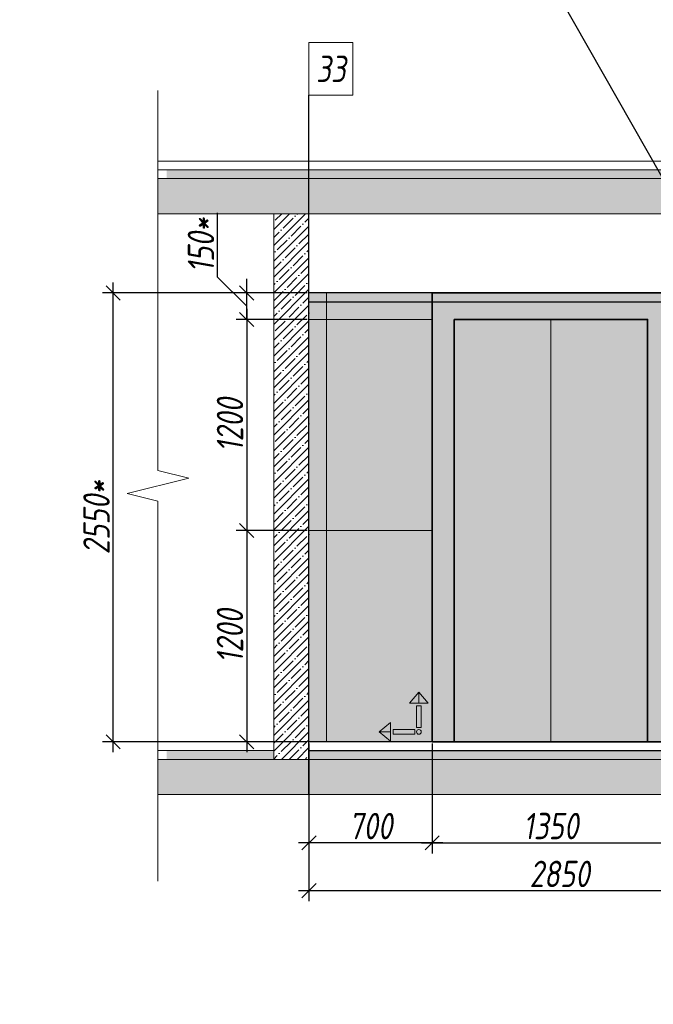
# Model space of a CAD drawing. Header units: millimetres. Extents: x -88210283 to 7466349, y -86687 to 22351.
# Tile 316 of 321: x 225144 to 228746, y 7072 to 12667. Entities that reach past the tile are written whole.
import ezdxf
from ezdxf import colors
from ezdxf.entities.mleader import LeaderData, LeaderLine
from ezdxf.math import Vec2, Vec3

# ---------------------------------------------------------------- set-up
doc = ezdxf.new("R2010")
doc.units = ezdxf.units.MM
doc.linetypes.add('DASHDOT', pattern=[25.4, 12.7, -6.35, 0, -6.35])
doc.layers.get('Defpoints').update_dxf_attribs({"color": 31})
for name, color, linetype, lineweight in [('A-DETL-GENF', 7, 'Continuous', 5), ('dim_pot', 183, 'Continuous', 9), ('Отделка стен', 253, 'Continuous', 0)]:
    doc.layers.add(name, color=color, linetype=linetype, lineweight=lineweight)
doc.layers.add('dim_razv', color=7, linetype='DASHDOT', lineweight=9, true_color=0x285228)
doc.layers.add('pol', color=7, linetype='Continuous', lineweight=15, true_color=0x55666d)
doc.styles.add('fl_iso paper', font='isocpeur.ttf', dxfattribs={"width": 0.8, "oblique": 10})
doc.styles.add('In tre', font='isocpeur.ttf', dxfattribs={"width": 0.8, "oblique": 10})
doc.dimstyles.new('In tre 1_50', dxfattribs={"dimtxt": 150, "dimasz": 80, "dimexe": 60, "dimexo": 10, "dimgap": 20, "dimtad": 1, "dimdec": 0, "dimrnd": 5, "dimzin": 0, "dimdsep": 46, "dimtxsty": 'fl_iso paper', "dimblk": 'OBLIQUE', "dimcen": 0, "dimdle": 60, "dimadec": 0, "dimazin": 0, "dimtfac": 1, "dimtdec": 0, "dimtofl": 0, "dimtmove": 1, "dimatfit": 1, "dimfxl": 40, "dimtolj": 1, "dimtzin": 0, "dimarcsym": 1})

# ---------------------------------------------------------------- blocks, each defined once
blk = doc.blocks.new('*U40')
at = {"color": 0, "linetype": 'ByBlock', "lineweight": -2}
for p, q in [((0, 0), (-6, 0)), ((80.34, 0), (0, 0)), ((167.69, 0), (87.34, 0)), ((167.69, 0), (173.69, 0))]:
    blk.add_line(p, q, dxfattribs=at)
blk.add_lwpolyline([(87.34, 0), (85.59, -7), (82.09, 7), (80.34, 0)], dxfattribs=at)
blk = doc.blocks.new('_Oblique')
at = {"color": 0, "linetype": 'ByBlock', "lineweight": -2}
blk.add_line((-0.5, -0.5), (0.5, 0.5), dxfattribs=at)
blk = doc.blocks.new('*D232')
at = {"layer": 'Defpoints', "color": 0, "linetype": 'ByBlock', "lineweight": 13, "transparency": 16777216}
for p in [(226788.5, 8264), (229638.5, 8264), (229638.5, 7717.8)]:
    blk.add_point(p, dxfattribs=at)
at = {"layer": 'dim_razv', "color": 0, "linetype": 'ByBlock', "lineweight": -2, "transparency": 16777216}
for p, q in [((226788.5, 8254), (226788.5, 7657.8)), ((229638.5, 8254), (229638.5, 7657.8)), ((226728.5, 7717.8), (229698.5, 7717.8))]:
    blk.add_line(p, q, dxfattribs=at)
at = {"layer": 'dim_razv', "color": 0, "linetype": 'ByBlock', "lineweight": -2, "transparency": 16777216, "xscale": 80, "yscale": 80, "zscale": 80, "rotation": 180}
blk.add_blockref('_Oblique', (226788.5, 7717.8), dxfattribs=at)
at = {"layer": 'dim_razv', "color": 0, "linetype": 'ByBlock', "lineweight": -2, "transparency": 16777216, "xscale": 80, "yscale": 80, "zscale": 80}
blk.add_blockref('_Oblique', (229638.5, 7717.8), dxfattribs=at)
at = {"layer": 'dim_razv', "color": 0, "linetype": 'ByBlock', "transparency": 16777216, "insert": (228213.5, 7812.8), "char_height": 150, "attachment_point": 5, "style": 'fl_iso paper'}
blk.add_mtext('\\A1;2850', dxfattribs=at)
blk = doc.blocks.new('1')
at = {"layer": 'pol', "linetype": 'ByBlock'}
h = blk.add_hatch(color=1, dxfattribs=at)
h.paths.add_polyline_path([(35776.4, 73135.4), (35803.1, 73135.4), (35803.1, 73259), (35776.4, 73259)])
h.paths.add_polyline_path([(35789.8, 73274.6), (35843.2, 73274.6), (35789.8, 73338.2)])
h.paths.add_polyline_path([(35789.8, 73274.6), (35736.3, 73274.6), (35789.8, 73338.2)])
edge = h.paths.add_edge_path()
edge.add_arc((35789.8, 73110.5), 13.4, 0, 360)
h = blk.add_hatch(color=1, dxfattribs=at)
h.paths.add_polyline_path([(35813.3, 73097.1), (35813.3, 73123.9), (35936.9, 73123.9), (35936.9, 73097.1)])
h.paths.add_polyline_path([(35952.5, 73110.5), (35952.5, 73164), (36016.1, 73110.5)])
h.paths.add_polyline_path([(35952.5, 73110.5), (35952.5, 73057), (36016.1, 73110.5)])
at = {"layer": 'pol', "color": 1, "linetype": 'ByBlock'}
for points in [[(35789.8, 73274.6), (35736.3, 73274.6), (35789.8, 73338.2), (35789.8, 73274.6)], [(35789.8, 73274.6), (35843.2, 73274.6), (35789.8, 73338.2), (35789.8, 73274.6)], [(35952.5, 73110.5), (35952.5, 73164), (36016.1, 73110.5), (35952.5, 73110.5)], [(35952.5, 73110.5), (35952.5, 73057), (36016.1, 73110.5), (35952.5, 73110.5)]]:
    blk.add_lwpolyline(points, dxfattribs=at)
for points in [[(35776.4, 73135.4), (35803.1, 73135.4), (35803.1, 73259), (35776.4, 73259)], [(35813.3, 73097.1), (35813.3, 73123.9), (35936.9, 73123.9), (35936.9, 73097.1)]]:
    blk.add_lwpolyline(points, close=True, dxfattribs=at)
blk.add_circle((35789.8, 73110.5), 13.4, dxfattribs=at)
blk = doc.blocks.new('*D282')
at = {"layer": 'Defpoints', "color": 0, "linetype": 'ByBlock', "lineweight": 13, "transparency": 16777216}
for p in [(227488.5, 8564), (228838.5, 8564), (228838.5, 7989.8)]:
    blk.add_point(p, dxfattribs=at)
at = {"layer": 'dim_razv', "color": 0, "linetype": 'ByBlock', "lineweight": -2, "transparency": 16777216}
for p, q in [((227488.5, 8554), (227488.5, 7929.8)), ((228838.5, 8554), (228838.5, 7929.8)), ((227428.5, 7989.8), (228898.5, 7989.8))]:
    blk.add_line(p, q, dxfattribs=at)
at = {"layer": 'dim_razv', "color": 0, "linetype": 'ByBlock', "lineweight": -2, "transparency": 16777216, "xscale": 80, "yscale": 80, "zscale": 80, "rotation": 180}
blk.add_blockref('_Oblique', (227488.5, 7989.8), dxfattribs=at)
at = {"layer": 'dim_razv', "color": 0, "linetype": 'ByBlock', "lineweight": -2, "transparency": 16777216, "xscale": 80, "yscale": 80, "zscale": 80}
blk.add_blockref('_Oblique', (228838.5, 7989.8), dxfattribs=at)
at = {"layer": 'dim_razv', "color": 0, "linetype": 'ByBlock', "transparency": 16777216, "insert": (228163.5, 8084.8), "char_height": 150, "attachment_point": 5, "style": 'fl_iso paper'}
blk.add_mtext('\\A1;1350', dxfattribs=at)
blk = doc.blocks.new('*D283')
at = {"layer": 'Defpoints', "color": 0, "linetype": 'ByBlock', "lineweight": 13, "transparency": 16777216}
for p in [(226788.5, 8564), (227488.5, 8564), (226788.5, 7989.8)]:
    blk.add_point(p, dxfattribs=at)
at = {"layer": 'dim_razv', "color": 0, "linetype": 'ByBlock', "lineweight": -2, "transparency": 16777216}
for p, q in [((226788.5, 8554), (226788.5, 7929.8)), ((227488.5, 8554), (227488.5, 7929.8)), ((227548.5, 7989.8), (226728.5, 7989.8))]:
    blk.add_line(p, q, dxfattribs=at)
at = {"layer": 'dim_razv', "color": 0, "linetype": 'ByBlock', "lineweight": -2, "transparency": 16777216, "xscale": 80, "yscale": 80, "zscale": 80, "rotation": 180}
blk.add_blockref('_Oblique', (226788.5, 7989.8), dxfattribs=at)
at = {"layer": 'dim_razv', "color": 0, "linetype": 'ByBlock', "lineweight": -2, "transparency": 16777216, "xscale": 80, "yscale": 80, "zscale": 80}
blk.add_blockref('_Oblique', (227488.5, 7989.8), dxfattribs=at)
at = {"layer": 'dim_razv', "color": 0, "linetype": 'ByBlock', "transparency": 16777216, "insert": (227138.5, 8084.8), "char_height": 150, "attachment_point": 5, "style": 'fl_iso paper'}
blk.add_mtext('\\A1;700', dxfattribs=at)
blk = doc.blocks.new('*D297')
at = {"layer": 'Defpoints', "color": 0, "linetype": 'ByBlock', "transparency": 16777216}
for p in [(226788.5, 10964), (226434.4, 9764), (226788.5, 9764)]:
    blk.add_point(p, dxfattribs=at)
at = {"layer": 'dim_razv', "color": 0, "linetype": 'ByBlock', "lineweight": -2, "transparency": 16777216}
for p, q in [((226434.4, 11024), (226434.4, 9704)), ((226778.5, 10964), (226374.4, 10964)), ((226778.5, 9764), (226374.4, 9764))]:
    blk.add_line(p, q, dxfattribs=at)
at = {"layer": 'dim_razv', "color": 0, "linetype": 'ByBlock', "lineweight": -2, "transparency": 16777216, "xscale": 80, "yscale": 80, "zscale": 80}
for p, rotation in [((226434.4, 10964), 90), ((226434.4, 9764), 270)]:
    blk.add_blockref('_Oblique', p, dxfattribs=dict(at, rotation=rotation))
at = {"layer": 'dim_razv', "color": 0, "linetype": 'ByBlock', "transparency": 16777216, "insert": (226339.4, 10364), "char_height": 150, "attachment_point": 5, "rotation": 90, "style": 'fl_iso paper'}
blk.add_mtext('\\A1;1200', dxfattribs=at)
blk = doc.blocks.new('*D298')
at = {"layer": 'Defpoints', "color": 0, "linetype": 'ByBlock', "transparency": 16777216}
for p in [(226788.5, 9764), (226434.4, 8564), (226788.5, 8564)]:
    blk.add_point(p, dxfattribs=at)
at = {"layer": 'dim_razv', "color": 0, "linetype": 'ByBlock', "lineweight": -2, "transparency": 16777216}
for p, q in [((226434.4, 9824), (226434.4, 8504)), ((226778.5, 9764), (226374.4, 9764)), ((226778.5, 8564), (226374.4, 8564))]:
    blk.add_line(p, q, dxfattribs=at)
at = {"layer": 'dim_razv', "color": 0, "linetype": 'ByBlock', "lineweight": -2, "transparency": 16777216, "xscale": 80, "yscale": 80, "zscale": 80}
for p, rotation in [((226434.4, 9764), 90), ((226434.4, 8564), 270)]:
    blk.add_blockref('_Oblique', p, dxfattribs=dict(at, rotation=rotation))
at = {"layer": 'dim_razv', "color": 0, "linetype": 'ByBlock', "transparency": 16777216, "insert": (226339.4, 9164), "char_height": 150, "attachment_point": 5, "rotation": 90, "style": 'fl_iso paper'}
blk.add_mtext('\\A1;1200', dxfattribs=at)
blk = doc.blocks.new('*D299')
at = {"layer": 'Defpoints', "color": 0, "linetype": 'ByBlock', "transparency": 16777216}
for p in [(225675.6, 11114), (226788.5, 11114), (226576.4, 8564)]:
    blk.add_point(p, dxfattribs=at)
at = {"layer": 'dim_razv', "color": 0, "linetype": 'ByBlock', "lineweight": -2, "transparency": 16777216}
for p, q in [((225675.6, 8504), (225675.6, 11174)), ((226778.5, 11114), (225615.6, 11114)), ((226566.4, 8564), (225615.6, 8564))]:
    blk.add_line(p, q, dxfattribs=at)
at = {"layer": 'dim_razv', "color": 0, "linetype": 'ByBlock', "lineweight": -2, "transparency": 16777216, "xscale": 80, "yscale": 80, "zscale": 80}
for p, rotation in [((225675.6, 11114), 90), ((225675.6, 8564), 270)]:
    blk.add_blockref('_Oblique', p, dxfattribs=dict(at, rotation=rotation))
at = {"layer": 'dim_razv', "color": 0, "linetype": 'ByBlock', "transparency": 16777216, "insert": (225580.6, 9839), "char_height": 150, "attachment_point": 5, "rotation": 90, "style": 'fl_iso paper'}
blk.add_mtext('\\A1;2550*', dxfattribs=at)
blk = doc.blocks.new('*D300')
at = {"layer": 'Defpoints', "color": 0, "linetype": 'ByBlock', "transparency": 16777216}
for p in [(226434.4, 11114), (226788.5, 11114), (226778.5, 10964)]:
    blk.add_point(p, dxfattribs=at)
at = {"layer": 'dim_razv', "color": 0, "linetype": 'ByBlock', "lineweight": -2, "transparency": 16777216}
for p, q in [((226269.4, 11203.7), (226269.4, 11568.7)), ((226434.4, 11039), (226269.4, 11203.7)), ((226434.4, 11114), (226434.4, 11194)), ((226778.5, 11114), (226374.4, 11114)), ((226434.4, 10964), (226434.4, 11114)), ((226768.5, 10964), (226374.4, 10964)), ((226434.4, 10964), (226434.4, 10884))]:
    blk.add_line(p, q, dxfattribs=at)
at = {"layer": 'dim_razv', "color": 0, "linetype": 'ByBlock', "lineweight": -2, "transparency": 16777216, "xscale": 80, "yscale": 80, "zscale": 80}
for p, rotation in [((226434.4, 11114), 270), ((226434.4, 10964), 90)]:
    blk.add_blockref('_Oblique', p, dxfattribs=dict(at, rotation=rotation))
at = {"layer": 'dim_razv', "color": 0, "linetype": 'ByBlock', "transparency": 16777216, "insert": (226174.4, 11386.2), "char_height": 150, "attachment_point": 5, "rotation": 90, "style": 'fl_iso paper'}
blk.add_mtext('\\A1;150*', dxfattribs=at)

msp = doc.modelspace()

# ---------------------------------------------------------------- hatches: boundary and pattern name
at = {"lineweight": 13, "true_color": 0xb5b5b5}
h = msp.add_hatch(color=253, dxfattribs=at)
h.dxf.hatch_style = 1
h.paths.add_polyline_path([(227488.5, 11114), (228838.5, 11114), (228838.5, 8564), (227488.5, 8564)])
h.paths.add_polyline_path([(228913.5, 9664), (229063.5, 9664), (229063.5, 9464), (228913.5, 9464)])
at = {"layer": 'A-DETL-GENF'}
h = msp.add_hatch(dxfattribs=at)
h.set_pattern_fill('ANSI35', color=256, scale=10, style=0)
h.set_pattern_definition([(45, (105905.72, 722.8), (-44.90128, 44.90128), []), (45, (105950.62, 722.8), (-44.90128, 44.90128), [79.375, -15.875, 0, -15.875])])
h.paths.add_polyline_path([(237648.7, 11764), (237648.7, 11814), (225979.9, 11814), (225979.9, 11764)])
h.paths.add_polyline_path([(226588.5, 8464), (226588.5, 8514), (225979.9, 8514), (225979.9, 8464)])
h.paths.add_polyline_path([(236948.5, 8514), (236948.5, 8464), (237648.7, 8464), (237648.7, 8514)])
h.paths.add_polyline_path([(236748.5, 8464), (236748.5, 8514), (226788.5, 8514), (226788.5, 8464)])
h = msp.add_hatch(dxfattribs=at)
h.set_pattern_fill('ANSI35', color=256, scale=20, style=0)
h.set_pattern_definition([(45, (105905.72, 722.8), (-89.80256, 89.80256), []), (45, (105995.52, 722.8), (-89.80256, 89.80256), [158.75, -31.75, 0, -31.75])])
h.paths.add_polyline_path([(237648.7, 11564), (237648.7, 11764), (225929.9, 11764), (225929.9, 11564)])
h.paths.add_polyline_path([(225929.9, 8464), (225929.9, 8264), (237648.7, 8264), (237648.7, 8464)])
h = msp.add_hatch(dxfattribs=at)
h.set_pattern_fill('ANSI35', color=256, scale=10, style=0)
h.set_pattern_definition([(45, (73382.46, 13356.9), (-44.90128, 44.90128), []), (45, (73427.36, 13356.9), (-44.90128, 44.90128), [79.375, -15.875, 0, -15.875])])
h.paths.add_polyline_path([(226588.5, 11564), (226788.5, 11564), (226788.5, 8464), (226588.5, 8464)])
at = {"layer": 'dim_razv', "true_color": 0xeceae4, "transparency": 33554687}
h = msp.add_hatch(dxfattribs=at)
h.set_pattern_fill('AR-SAND', color=254, scale=3, angle=315)
h.paths.add_polyline_path([(226788.5, 11114), (227488.5, 11114), (227488.5, 8564), (226788.5, 8564)])
h.paths.add_polyline_path([(228838.5, 8564), (228838.5, 11114), (236748.5, 11114), (236748.5, 8564), (234648.5, 8564), (234648.5, 10764), (233198.5, 10764), (233198.5, 8564)])
h.paths.add_polyline_path([(228913.5, 9664), (229063.5, 9664), (229063.5, 9464), (228913.5, 9464)], flags=16)

# ---------------------------------------------------------------- linework, layer by layer
at = {"lineweight": 30}
for points in [[(226788.5, 8264), (226788.5, 12237.6)], [(236748.5, 11114), (226788.5, 11114)], [(226788.5, 11064), (236748.5, 11064)], [(236748.5, 8564), (226788.5, 8564)], [(226788.5, 8514), (236748.5, 8514)]]:
    msp.add_lwpolyline(points, dxfattribs=at)
at = {"lineweight": 13}
for points in [[(237648.7, 11864), (225929.9, 11864), (225929.9, 11814), (237648.7, 11814)], [(237648.7, 11764), (225929.9, 11764), (225929.9, 11814), (237648.7, 11814)], [(237648.7, 11764), (225929.9, 11764), (225929.9, 11564), (237648.7, 11564)], [(228163.5, 10964), (228163.5, 8564)], [(226588.5, 8564), (225929.9, 8564), (225929.9, 8514), (226588.5, 8514)], [(237648.7, 8464), (225929.9, 8464), (225929.9, 8514), (226588.5, 8514)], [(226788.5, 8514), (236748.5, 8514)], [(237648.7, 8464), (225929.9, 8464), (225929.9, 8264), (237648.7, 8264)]]:
    msp.add_lwpolyline(points, dxfattribs=at)
for points in [[(226788.5, 8464), (226588.5, 8464), (226588.5, 11564), (226788.5, 11564)], [(226588.5, 11564), (226788.5, 11564), (226788.5, 8464), (226588.5, 8464)], [(226788.5, 11114), (227488.5, 11114), (227488.5, 8564), (226788.5, 8564)]]:
    msp.add_lwpolyline(points, close=True, dxfattribs=at)
at = {"lineweight": 35}
for points in [[(227488.5, 11114), (228838.5, 11114), (228838.5, 8564), (227488.5, 8564)], [(227613.5, 10964), (228713.5, 10964), (228713.5, 8564), (227613.5, 8564)]]:
    msp.add_lwpolyline(points, close=True, dxfattribs=at)
at = {"layer": 'dim_pot', "color": 10, "lineweight": 0}
msp.add_lwpolyline([(226788.5, 12537.6), (227038.5, 12537.6), (227038.5, 12237.6), (226788.5, 12237.6)], close=True, dxfattribs=at)
at = {"layer": 'Отделка стен', "transparency": 33554687}
for points in [[(226788.5, 11114), (226788.5, 10964), (226888.5, 10964), (226888.5, 11114)], [(226888.5, 11114), (226888.5, 10964), (227488.5, 10964), (227488.5, 11114)], [(226788.5, 10964), (226788.5, 9764), (226888.5, 9764), (226888.5, 10964)], [(226888.5, 10964), (226888.5, 9764), (227488.5, 9764), (227488.5, 10964)], [(226788.5, 9764), (226788.5, 8564), (226888.5, 8564), (226888.5, 9764)], [(226888.5, 9764), (226888.5, 8564), (227488.5, 8564), (227488.5, 9764)]]:
    msp.add_lwpolyline(points, close=True, dxfattribs=at)

# ---------------------------------------------------------------- block references
at = {"lineweight": 13, "xscale": 25, "yscale": 25, "zscale": 25, "rotation": 270}
msp.add_blockref('*U40', (225929.9, 12114.3), dxfattribs=at)
at = {"linetype": 'ByBlock', "xscale": -0.9938708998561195, "yscale": 0.9938708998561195, "zscale": 0.9938708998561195}
msp.add_blockref('1', (262983.8, -64042.3), dxfattribs=at)

# ---------------------------------------------------------------- texts
at = {"layer": 'dim_pot', "color": 10, "lineweight": 0, "insert": (226913.5, 12387.6), "char_height": 150, "attachment_point": 5, "style": 'fl_iso paper'}
msp.add_mtext_dynamic_manual_height_columns('33', width=190.261, gutter_width=1350, heights=[0], dxfattribs=at)

# ---------------------------------------------------------------- dimensions: what is measured, and where the dimension line sits
at = {"layer": 'dim_razv', "linetype": 'ByBlock'}
dim = msp.add_linear_dim(base=(226434.4, 11114), p1=(226778.5, 10964), p2=(226788.5, 11114), angle=90, text='<>*', dimstyle='In tre 1_50', dxfattribs=at)
dim.commit()
dim.dimension.update_dxf_attribs({"geometry": '*D300', "text_midpoint": (226269.4, 11223.7), "dimtype": 160})
dim = msp.add_linear_dim(base=(225675.6, 11114), p1=(226576.4, 8564), p2=(226788.5, 11114), angle=90, text='<>*', dimstyle='In tre 1_50', dxfattribs=at)
dim.commit()
dim.dimension.update_dxf_attribs({"geometry": '*D299', "text_midpoint": (225580.6, 9839)})
for base, p1, p2, picture, middle in [((226434.4, 9764), (226788.5, 10964), (226788.5, 9764), '*D297', (226339.4, 10364)), ((226434.4, 8564), (226788.5, 9764), (226788.5, 8564), '*D298', (226339.4, 9164))]:
    dim = msp.add_linear_dim(base=base, p1=p1, p2=p2, angle=90, dimstyle='In tre 1_50', dxfattribs=at)
    dim.commit()
    dim.dimension.update_dxf_attribs({"geometry": picture, "text_midpoint": middle})
for base, p1, p2, picture, middle in [((226788.5, 7989.8), (227488.5, 8564), (226788.5, 8564), '*D283', (227138.5, 8084.8)), ((228838.5, 7989.8), (227488.5, 8564), (228838.5, 8564), '*D282', (228163.5, 8084.8)), ((229638.5, 7717.8), (226788.5, 8264), (229638.5, 8264), '*D232', (228213.5, 7812.8))]:
    dim = msp.add_linear_dim(base=base, p1=p1, p2=p2, dimstyle='In tre 1_50', dxfattribs=at)
    dim.commit()
    dim.dimension.update_dxf_attribs({"geometry": picture, "text_midpoint": middle})

# ---------------------------------------------------------------- leaders
at = {"layer": 'dim_razv', "color": 0, "linetype": 'ByBlock'}
ml = msp.add_multileader_mtext('Standard', dxfattribs=at)
ml.set_content('Отделка дверного полотна и стены над дверным проемом в один цвет,\\Pотделка над дверью - дверным добором', style='In tre')
ml.set_leader_properties()
ml.build(insert=Vec2(0, 0))
ml.multileader.update_dxf_attribs({"text_left_attachment_type": 6, "text_right_attachment_type": 6, "dogleg_length": 1, "arrow_head_size": 0, "scale": 50})
ctx = ml.context
ctx.base_point, ctx.scale, ctx.char_height, ctx.arrow_head_size, ctx.landing_gap_size, ctx.plane_origin = Vec3(186072.2, 13244.7), 50, 150, 0, 4.5, Vec3(191689.1, 10903.5)
ctx.left_attachment, ctx.right_attachment = 6, 6
notes = []
notes.append((ctx, [(1, (1, 1, 0), (186022.2, 13244.7), (1, 0), 50, [(1, [(185526.7, 10937.7)], 0, [])])]))
ctx.mtext.insert, ctx.mtext.width, ctx.mtext.defined_height, ctx.mtext.flow_direction = Vec3(186076.7, 13439.7), 3092.716, 696.6, 5
ml = msp.add_multileader_mtext('Standard', dxfattribs=at)
ml.set_content('Плитка керамогранитная, настенная, размер плитки 600х1200мм, расположить вертикально', style='In tre')
ml.set_leader_properties()
ml.build(insert=Vec2(0, 0))
ml.multileader.update_dxf_attribs({"text_left_attachment_type": 6, "text_right_attachment_type": 6, "dogleg_length": 1, "arrow_head_size": 0, "scale": 50})
ctx = ml.context
ctx.base_point, ctx.scale, ctx.char_height, ctx.arrow_head_size, ctx.landing_gap_size, ctx.plane_origin = Vec3(172652.6, 13201.1), 50, 150, 0, 4.5, Vec3(174616.7, 12398)
ctx.left_attachment, ctx.right_attachment = 6, 6
notes.append((ctx, [(1, (1, 1, 0), (172602.6, 13201.1), (1, 0), 50, [(1, [(172035.4, 10824.6)], 0, [])])]))
ctx.mtext.insert, ctx.mtext.width, ctx.mtext.defined_height, ctx.mtext.flow_direction = Vec3(172657.1, 13396.1), 3060.297, 696.6, 5
ml = msp.add_multileader_mtext('Standard', dxfattribs=at)
ml.set_content('Цифры номера квартиры (аппартаментов), цвет металлический светлый, \\Pвысота номера - 130*мм', style='In tre')
ml.set_leader_properties()
ml.build(insert=Vec2(0, 0))
ml.multileader.update_dxf_attribs({"text_left_attachment_type": 6, "text_right_attachment_type": 6, "dogleg_length": 1, "arrow_head_size": 0, "scale": 50})
ctx = ml.context
ctx.base_point, ctx.scale, ctx.char_height, ctx.arrow_head_size, ctx.landing_gap_size, ctx.plane_origin = Vec3(181379.3, 13204.5), 50, 150, 0, 4.5, Vec3(191231.8, 11137.7)
ctx.left_attachment, ctx.right_attachment = 6, 6
notes.append((ctx, [(0, (1, 1, 0), (184800.6, 13204.5), (-1, 0), 50, [(1, [(185098.4, 10969.2)], 0, [])])]))
ctx.mtext.insert, ctx.mtext.width, ctx.mtext.defined_height, ctx.mtext.flow_direction = Vec3(181383.8, 13399.5), 3469.079, 696.6, 5
ml = msp.add_multileader_mtext('Standard', dxfattribs=at)
ml.set_content('Потолок подвесной, реечный\\Pрейка 50х50 белого цвета, шаг рейки 120-125мм', style='In tre')
ml.set_leader_properties()
ml.build(insert=Vec2(0, 0))
ml.multileader.update_dxf_attribs({"text_left_attachment_type": 6, "text_right_attachment_type": 6, "dogleg_length": 1, "arrow_head_size": 0, "scale": 50})
ctx = ml.context
ctx.base_point, ctx.scale, ctx.char_height, ctx.arrow_head_size, ctx.landing_gap_size, ctx.plane_origin = Vec3(210834.7, 13098.8), 50, 150, 0, 4.5, Vec3(220470.5, 11304.3)
ctx.left_attachment, ctx.right_attachment = 6, 6
notes.append((ctx, [(0, (1, 1, 0), (213086.6, 13098.8), (-1, 0), 50, [(0, [(214358.1, 10864), (213006.1, 11114)], 0, [])])]))
ctx.mtext.insert, ctx.mtext.width, ctx.mtext.defined_height, ctx.mtext.flow_direction = Vec3(210839.2, 13293.8), 2509.515, 696.6, 5
ml = msp.add_multileader_mtext('Standard', dxfattribs=at)
ml.set_content('Потолок подвесной, реечный\\Pрейка 50х50 белого цвета, шаг рейки 120-125мм', style='In tre')
ml.set_leader_properties()
ml.build(insert=Vec2(0, 0))
ml.multileader.update_dxf_attribs({"text_left_attachment_type": 6, "text_right_attachment_type": 6, "dogleg_length": 1, "arrow_head_size": 0, "scale": 50})
ctx = ml.context
ctx.base_point, ctx.scale, ctx.char_height, ctx.arrow_head_size, ctx.landing_gap_size, ctx.plane_origin = Vec3(225789.2, 13098.8), 50, 150, 0, 4.5, Vec3(235424.9, 11304.3)
ctx.left_attachment, ctx.right_attachment = 6, 6
notes.append((ctx, [(0, (1, 1, 0), (228041.1, 13098.8), (-1, 0), 50, [(1, [(229170.3, 11114)], 0, [])])]))
ctx.mtext.insert, ctx.mtext.width, ctx.mtext.defined_height, ctx.mtext.flow_direction = Vec3(225793.7, 13293.8), 2509.515, 696.6, 5
ml = msp.add_multileader_mtext('Standard', dxfattribs=at)
ml.set_content('Потолок подвесной, реечный\\Pрейка 50х50 белого цвета, шаг рейки 120-125мм', style='In tre')
ml.set_leader_properties()
ml.build(insert=Vec2(0, 0))
ml.multileader.update_dxf_attribs({"text_left_attachment_type": 6, "text_right_attachment_type": 6, "dogleg_length": 1, "arrow_head_size": 0, "scale": 50})
ctx = ml.context
ctx.base_point, ctx.scale, ctx.char_height, ctx.arrow_head_size, ctx.landing_gap_size, ctx.plane_origin = Vec3(167586.3, 12932.2), 50, 150, 0, 4.5, Vec3(176183.4, 11137.7)
ctx.left_attachment, ctx.right_attachment = 6, 6
notes.append((ctx, [(0, (1, 1, 0), (169838.2, 12932.2), (-1, 0), 50, [(1, [(170021, 11114)], 0, [])])]))
ctx.mtext.insert, ctx.mtext.width, ctx.mtext.defined_height, ctx.mtext.flow_direction = Vec3(167590.8, 13127.2), 2509.515, 696.6, 5
ml = msp.add_multileader_mtext('Standard', dxfattribs=at)
ml.set_content('Потолок подвесной, реечный\\Pрейка 50х50 белого цвета, шаг рейки 120-125мм', style='In tre')
ml.set_leader_properties()
ml.build(insert=Vec2(0, 0))
ml.multileader.update_dxf_attribs({"text_left_attachment_type": 6, "text_right_attachment_type": 6, "dogleg_length": 1, "arrow_head_size": 0, "scale": 50})
ctx = ml.context
ctx.base_point, ctx.scale, ctx.char_height, ctx.arrow_head_size, ctx.landing_gap_size, ctx.plane_origin = Vec3(193522.7, 12932.2), 50, 150, 0, 4.5, Vec3(202119.8, 11137.7)
ctx.left_attachment, ctx.right_attachment = 6, 6
notes.append((ctx, [(0, (1, 1, 0), (195774.5, 12932.2), (-1, 0), 50, [(1, [(195957.4, 11114)], 0, [])])]))
ctx.mtext.insert, ctx.mtext.width, ctx.mtext.defined_height, ctx.mtext.flow_direction = Vec3(193527.2, 13127.2), 2509.515, 696.6, 5
ml = msp.add_multileader_mtext('Standard', dxfattribs=at)
ml.set_content('Окраска запотолочного пространства в белый цвет RAL9016', style='In tre')
ml.set_leader_properties()
ml.build(insert=Vec2(0, 0))
ml.multileader.update_dxf_attribs({"text_left_attachment_type": 6, "text_right_attachment_type": 6, "dogleg_length": 1, "arrow_head_size": 0, "scale": 50})
ctx = ml.context
ctx.base_point, ctx.scale, ctx.char_height, ctx.arrow_head_size, ctx.landing_gap_size, ctx.plane_origin = Vec3(217741.7, 12940.3), 50, 150, 0, 4.5, Vec3(222526.2, 9249.7)
ctx.left_attachment, ctx.right_attachment = 6, 6
notes.append((ctx, [(0, (1, 1, 0), (217691.7, 12940.3), (1, 0), 50, [(0, [(217401.3, 11250.4)], 0, [])])]))
ctx.mtext.insert, ctx.mtext.width, ctx.mtext.flow_direction = Vec3(217746.2, 13120.3), 3148.852, 5
ml = msp.add_multileader_mtext('Standard', dxfattribs=at)
ml.set_content('Решетка вентиляционная декоративная 850х400 в цвет стен', style='In tre')
ml.set_leader_properties()
ml.build(insert=Vec2(0, 0))
ml.multileader.update_dxf_attribs({"text_left_attachment_type": 6, "text_right_attachment_type": 6, "dogleg_length": 1, "arrow_head_size": 0, "scale": 50})
ctx = ml.context
ctx.base_point, ctx.scale, ctx.char_height, ctx.arrow_head_size, ctx.landing_gap_size, ctx.plane_origin = Vec3(160415.8, 12847.8), 50, 150, 0, 4.5, Vec3(169956.1, 10760)
ctx.left_attachment, ctx.right_attachment = 6, 6
notes.append((ctx, [(0, (1, 1, 0), (163323.1, 12847.8), (-1, 0), 50, [(1, [(163681, 11517.5)], 0, [])])]))
ctx.mtext.insert, ctx.mtext.width, ctx.mtext.defined_height, ctx.mtext.flow_direction = Vec3(160420.3, 13042.8), 2996.732, 696.6, 5
ml = msp.add_multileader_mtext('Standard', dxfattribs=at)
ml.set_content('Окраска запотолочного пространства в белый цвет RAL9016', style='In tre')
ml.set_leader_properties()
ml.build(insert=Vec2(0, 0))
ml.multileader.update_dxf_attribs({"text_left_attachment_type": 6, "text_right_attachment_type": 6, "dogleg_length": 1, "arrow_head_size": 0, "scale": 50})
ctx = ml.context
ctx.base_point, ctx.scale, ctx.char_height, ctx.arrow_head_size, ctx.landing_gap_size, ctx.plane_origin = Vec3(197768.8, 12670.9), 50, 150, 0, 4.5, Vec3(202653.4, 9153.1)
ctx.left_attachment, ctx.right_attachment = 6, 6
notes.append((ctx, [(0, (1, 1, 0), (197718.8, 12670.9), (1, 0), 50, [(0, [(197428.5, 11376.2)], 0, [])])]))
ctx.mtext.insert, ctx.mtext.width, ctx.mtext.flow_direction = Vec3(197773.3, 12850.9), 3148.852, 5
ml = msp.add_multileader_mtext('Standard', dxfattribs=at)
ml.set_content('Розетка для уборочного инвентаря, \\Pв цвет стен', style='In tre')
ml.set_leader_properties()
ml.build(insert=Vec2(0, 0))
ml.multileader.update_dxf_attribs({"text_left_attachment_type": 6, "text_right_attachment_type": 6, "dogleg_length": 1, "arrow_head_size": 0, "scale": 50})
ctx = ml.context
ctx.base_point, ctx.scale, ctx.char_height, ctx.arrow_head_size, ctx.landing_gap_size, ctx.plane_origin = Vec3(193905, 7339.3), 50, 150, 0, 4.5, Vec3(191349.5, 7218.9)
ctx.left_attachment, ctx.right_attachment = 6, 6
notes.append((ctx, [(1, (1, 1, 0), (193855, 7339.3), (1, 0), 50, [(1, [(193036, 8814)], 0, [])])]))
ctx.mtext.insert, ctx.mtext.width, ctx.mtext.defined_height, ctx.mtext.flow_direction = Vec3(193909.5, 7519.3), 3060.297, 696.6, 5
ml = msp.add_multileader_mtext('Standard', dxfattribs=at)
ml.set_content('Зеркало на стене, выполнить в один уровень с отделкой стен', style='In tre')
ml.set_leader_properties()
ml.build(insert=Vec2(0, 0))
ml.multileader.update_dxf_attribs({"text_left_attachment_type": 6, "text_right_attachment_type": 6, "dogleg_length": 1, "arrow_head_size": 0, "scale": 50})
ctx = ml.context
ctx.base_point, ctx.scale, ctx.char_height, ctx.arrow_head_size, ctx.landing_gap_size, ctx.plane_origin = Vec3(159178.8, 7381.7), 50, 150, 0, 4.5, Vec3(168730.8, 5587.2)
ctx.left_attachment, ctx.right_attachment = 6, 6
notes.append((ctx, [(0, (1, 1, 0), (162101.4, 7381.7), (-1, 0), 50, [(1, [(163219.1, 8664)], 0, [])])]))
ctx.mtext.insert, ctx.mtext.width, ctx.mtext.defined_height, ctx.mtext.flow_direction = Vec3(159183.3, 7576.7), 3043.138, 696.6, 5
ml = msp.add_multileader_mtext('Standard', dxfattribs=at)
ml.set_content('Решетка вентиляционная декоративная 700х550 в цвет стен', style='In tre')
ml.set_leader_properties()
ml.build(insert=Vec2(0, 0))
ml.multileader.update_dxf_attribs({"text_left_attachment_type": 6, "text_right_attachment_type": 6, "dogleg_length": 1, "arrow_head_size": 0, "scale": 50})
ctx = ml.context
ctx.base_point, ctx.scale, ctx.char_height, ctx.arrow_head_size, ctx.landing_gap_size, ctx.plane_origin = Vec3(169584.2, 7381.7), 50, 150, 0, 4.5, Vec3(178397.5, 5587.2)
ctx.left_attachment, ctx.right_attachment = 6, 6
notes.append((ctx, [(0, (1, 1, 0), (172479.5, 7381.7), (-1, 0), 50, [(1, [(172885.9, 8664)], 0, [])])]))
ctx.mtext.insert, ctx.mtext.width, ctx.mtext.defined_height, ctx.mtext.flow_direction = Vec3(169588.7, 7576.7), 3043.138, 696.6, 5
ml = msp.add_multileader_mtext('Standard', dxfattribs=at)
ml.set_content('Шкаф пожарный встроенный', style='In tre')
ml.set_leader_properties()
ml.build(insert=Vec2(0, 0))
ml.multileader.update_dxf_attribs({"text_left_attachment_type": 6, "text_right_attachment_type": 6, "dogleg_length": 1, "arrow_head_size": 0, "scale": 50})
ctx = ml.context
ctx.base_point, ctx.scale, ctx.char_height, ctx.arrow_head_size, ctx.landing_gap_size, ctx.plane_origin = Vec3(188814, 7381.7), 50, 150, 0, 4.5, Vec3(197411.1, 5587.2)
ctx.left_attachment, ctx.right_attachment = 6, 6
notes.append((ctx, [(1, (1, 1, 0), (188764, 7381.7), (1, 0), 50, [(1, [(187669.5, 8664)], 0, [])])]))
ctx.mtext.insert, ctx.mtext.width, ctx.mtext.defined_height, ctx.mtext.flow_direction = Vec3(188818.5, 7576.7), 2509.515, 696.6, 5
ml = msp.add_multileader_mtext('Standard', dxfattribs=at)
ml.set_content('Шкаф пожарный встроенный', style='In tre')
ml.set_leader_properties()
ml.build(insert=Vec2(0, 0))
ml.multileader.update_dxf_attribs({"text_left_attachment_type": 6, "text_right_attachment_type": 6, "dogleg_length": 1, "arrow_head_size": 0, "scale": 50})
ctx = ml.context
ctx.base_point, ctx.scale, ctx.char_height, ctx.arrow_head_size, ctx.landing_gap_size, ctx.plane_origin = Vec3(201607.5, 7381.7), 50, 150, 0, 4.5, Vec3(210204.7, 5587.2)
ctx.left_attachment, ctx.right_attachment = 6, 6
notes.append((ctx, [(1, (1, 1, 0), (201557.5, 7381.7), (1, 0), 50, [(1, [(200463, 8664)], 0, [])])]))
ctx.mtext.insert, ctx.mtext.width, ctx.mtext.defined_height, ctx.mtext.flow_direction = Vec3(201612, 7576.7), 2509.515, 696.6, 5
ml = msp.add_multileader_mtext('Standard', dxfattribs=at)
ml.set_content('Решетка вентиляционная декоративная 700х550 в цвет стен', style='In tre')
ml.set_leader_properties()
ml.build(insert=Vec2(0, 0))
ml.multileader.update_dxf_attribs({"text_left_attachment_type": 6, "text_right_attachment_type": 6, "dogleg_length": 1, "arrow_head_size": 0, "scale": 50})
ctx = ml.context
ctx.base_point, ctx.scale, ctx.char_height, ctx.arrow_head_size, ctx.landing_gap_size, ctx.plane_origin = Vec3(217568.9, 7381.7), 50, 150, 0, 4.5, Vec3(222406.8, 5587.2)
ctx.left_attachment, ctx.right_attachment = 6, 6
notes.append((ctx, [(1, (1, 1, 0), (217518.9, 7381.7), (1, 0), 50, [(1, [(216995.1, 8664)], 0, [])])]))
ctx.mtext.insert, ctx.mtext.width, ctx.mtext.defined_height, ctx.mtext.flow_direction = Vec3(217573.4, 7576.7), 2985.437, 696.6, 5
for ctx, leaders in notes:
    for number, flags, end, landing, length, lines in leaders:
        leader = LeaderData()
        leader.index, (leader.has_last_leader_line, leader.has_dogleg_vector, leader.attachment_direction) = number, flags
        leader.last_leader_point, leader.dogleg_vector, leader.dogleg_length = Vec3(end), Vec3(landing), length
        for number, points, colour, breaks in lines:
            line = LeaderLine()
            line.index, line.vertices, line.color, line.breaks = number, Vec3.list(points), colors.encode_raw_color(colour), breaks
            leader.lines.append(line)
        ctx.leaders.append(leader)

doc.saveas('drawing.dxf')
